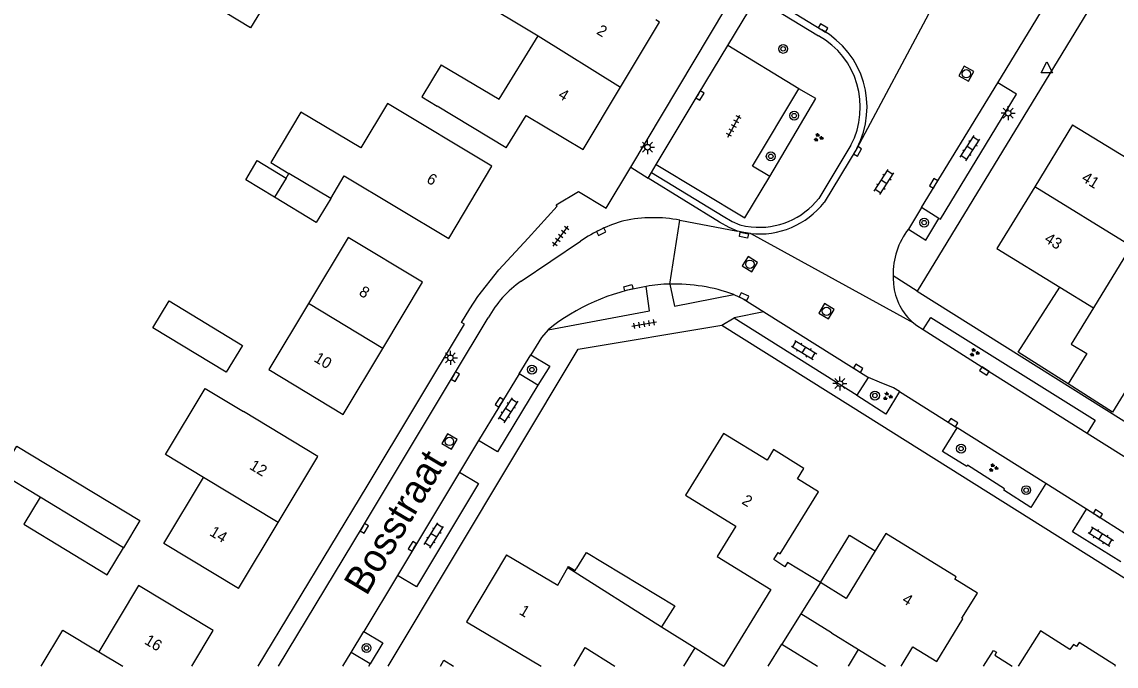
# Model space of a CAD drawing. Extents: x 136000 to 141014, y 402000 to 403500.
# Drawn here: x 137702.6 to 137800.6, y 402000 to 402057.7 of the extents above; entities that cross this region are included whole.
import ezdxf

# ---------------------------------------------------------------- set-up
doc = ezdxf.new("R2010")
doc.units = 0
for name, color, linetype in [('gg-afsc-muur', 7, 'Continuous'), ('gg-anno-huisnummerreeks BGT', 7, 'Continuous'), ('gg-anno-openbare ruimte label', 7, 'Continuous'), ('gg-bbg-bijgebouw', 7, 'Continuous'), ('gg-bbg-gedigitaliseerde bebouwing', 7, 'Continuous'), ('gg-bbg-gedigitaliseerde bijgebouw', 7, 'Continuous'), ('gg-bbg-hoofdgebouw', 7, 'Continuous'), ('gg-bbg-luifel en loopbrug', 7, 'Continuous'), ('gg-bbg-overig bouwwerk', 7, 'Continuous'), ('gg-bbg-tussenscheiding', 7, 'Continuous'), ('gg-knt-verharding', 7, 'Continuous'), ('gg-knt-verharding nz', 7, 'Continuous'), ('gt-grn-groengrens', 7, 'Continuous'), ('gt-grn-weggrens', 7, 'Continuous'), ('gt-symb-boom', 7, 'Continuous'), ('gt-symb-groenvak', 7, 'Continuous'), ('gt-symb-klinker verharding', 7, 'Continuous'), ('gt-symb-kolk', 7, 'Continuous'), ('gt-symb-kolk center center', 7, 'Continuous'), ('gt-symb-lichtmast', 7, 'Continuous'), ('gt-symb-rioolschacht', 7, 'Continuous'), ('gt-symb-tegel verharding', 7, 'Continuous'), ('gt-symb-waterafsluiter', 7, 'Continuous')]:
    doc.layers.add(name, color=color, linetype=linetype)

# ---------------------------------------------------------------- blocks, each defined once
blk = doc.blocks.new('gt0-KL1')
at = {"layer": 'gt-symb-klinker verharding'}
for p, q in [((-1.15, 0.3), (1.15, 0.3)), ((-1, -0.3), (-1, 0.3)), ((-0.5, 0.3), (-0.5, 0.45)), ((0, -0.3), (0, 0.3)), ((0.5, 0.3), (0.5, 0.45)), ((1, -0.3), (1, 0.3)), ((-1.15, -0.3), (1.15, -0.3)), ((-0.5, -0.45), (-0.5, -0.3)), ((0.5, -0.45), (0.5, -0.3))]:
    blk.add_line(p, q, dxfattribs=at)
blk = doc.blocks.new('gt0-KOLK')
at = {"layer": 'gt-symb-kolk'}
blk.add_lwpolyline([(0, 0), (0.375, 0), (0.375, 0.4), (-0.375, 0.4), (-0.375, 0), (0, 0)], dxfattribs=at)
blk = doc.blocks.new('gt0-BOOM')
at = {"layer": 'gt-symb-boom'}
for radius in [0.4, 0.2]:
    blk.add_circle((0, 0), radius, dxfattribs=at)
blk = doc.blocks.new('gt0-LMAST')
at = {"layer": 'gt-symb-lichtmast'}
for p, q in [((-0.182, 0.173), (-0.447, 0.438)), ((-0.005, 0.246), (-0.005, 0.621)), ((0.172, 0.173), (0.437, 0.438)), ((-0.255, -0.004), (-0.63, -0.004)), ((-0.182, -0.181), (-0.447, -0.446)), ((-0.005, -0.254), (-0.005, -0.629)), ((0.437, -0.446), (0.172, -0.181)), ((0.245, -0.004), (0.62, -0.004))]:
    blk.add_line(p, q, dxfattribs=at)
blk.add_circle((-0.005, -0.004), 0.25, dxfattribs=at)
blk = doc.blocks.new('gt0-WAFSL')
at = {"layer": 'gt-symb-waterafsluiter'}
for p, q in [((-0.5, -0.333), (0, 0.667)), ((0, 0.667), (0.5, -0.333)), ((0.5, -0.333), (-0.5, -0.333))]:
    blk.add_line(p, q, dxfattribs=at)
blk = doc.blocks.new('gt0-GRVAK')
at = {"layer": 'gt-symb-groenvak'}
for p, q in [((-0.11, 0.189), (-0.228, 0.24)), ((-0.182, 0.153), (0.088, 0.153)), ((-0.091, 0.211), (-0.156, 0.322)), ((-0.047, 0.214), (-0.047, 0.393)), ((-0.004, 0.211), (0.061, 0.322)), ((0.015, 0.189), (0.133, 0.24)), ((0.262, -0.052), (0.197, 0.059)), ((0.305, -0.049), (0.305, 0.13)), ((0.349, -0.052), (0.414, 0.059)), ((-0.245, -0.228), (-0.363, -0.177)), ((-0.318, -0.264), (-0.047, -0.264)), ((-0.226, -0.206), (-0.291, -0.095)), ((-0.183, -0.203), (-0.183, -0.024)), ((-0.139, -0.206), (-0.074, -0.095)), ((-0.12, -0.228), (-0.002, -0.177)), ((0.243, -0.074), (0.125, -0.023)), ((0.17, -0.11), (0.441, -0.11)), ((0.368, -0.074), (0.486, -0.023))]:
    blk.add_line(p, q, dxfattribs=at)
blk = doc.blocks.new('gt0-RS')
at = {"layer": 'gt-symb-rioolschacht'}
blk.add_lwpolyline([(-0.5, -0.5), (0.5, -0.5), (0.5, 0.5), (-0.5, 0.5)], close=True, dxfattribs=at)
blk.add_circle((0, 0), 0.375, dxfattribs=at)
blk = doc.blocks.new('gt0-TEG1')
at = {"layer": 'gt-symb-tegel verharding'}
for p, q in [((-1.125, 0), (1.125, 0)), ((-0.9, -0.25), (-0.9, 0.25)), ((-0.45, -0.25), (-0.45, 0.25)), ((0, -0.25), (0, 0.25)), ((0.45, -0.25), (0.45, 0.25)), ((0.9, -0.25), (0.9, 0.25))]:
    blk.add_line(p, q, dxfattribs=at)
blk = doc.blocks.new('gt0-KOLKCC')
at = {"layer": 'gt-symb-kolk center center'}
blk.add_lwpolyline([(-0.375, 0.2), (0.375, 0.2), (0.375, -0.2), (-0.375, -0.2)], close=True, dxfattribs=at)

msp = doc.modelspace()

# ---------------------------------------------------------------- linework, layer by layer
at = {"layer": 'gg-afsc-muur'}
msp.add_lwpolyline([(137803.975, 402028.727), (137800.306, 402022.74), (137796.326, 402025.281)], dxfattribs=at)
at = {"layer": 'gg-bbg-bijgebouw'}
msp.add_lwpolyline([(137751.5, 402008.821), (137751.566, 402008.933), (137752.147, 402008.57), (137752.271, 402008.773), (137752.293, 402008.767), (137753.159, 402010.186), (137761.073, 402005.388)], dxfattribs=at)
at = {"layer": 'gg-bbg-gedigitaliseerde bebouwing'}
for p, q in [((137743.046, 402059.944), (137748.852, 402056.451)), ((137735.339, 402050.392), (137732.952, 402046.418)), ((137745.98, 402046.42), (137739.778, 402050.169)), ((137796.73, 402048.48), (137802.838, 402044.736)), ((137801.977, 402037.625), (137798.59, 402032.1)), ((137729.11, 402018.77), (137722.422, 402022.799)), ((137772.368, 402004.672), (137770.672, 402001.965)), ((137775.137, 402002.967), (137772.368, 402004.672)), ((137742.43, 402003.98), (137749.099, 402000)), ((137759.898, 402003.524), (137762.912, 402001.624)), ((137752.06, 402000), (137753.061, 402001.678)), ((137753.061, 402001.678), (137755.722, 402000)), ((137761.887, 402000), (137762.912, 402001.624)), ((137769.441, 402000), (137770.672, 402001.965)), ((137740.39, 402000.52), (137741.261, 402000)), ((137765.481, 402000.001), (137765.483, 402000))]:
    msp.add_line(p, q, dxfattribs=at)
for points in [[(137730.556, 402068.2), (137727.698, 402063.489), (137727.113, 402063.844), (137723.066, 402057.174), (137720.796, 402058.552), (137721.87, 402060.323)], [(137740.146, 402053.848), (137745.355, 402050.782), (137748.852, 402056.451)], [(137740.146, 402053.848), (137738.415, 402050.996), (137739.778, 402050.169)], [(137732.952, 402046.418), (137727.581, 402049.627), (137724.877, 402045.102), (137726.5, 402044.132)], [(137730.257, 402041.887), (137731.469, 402043.916), (137740.84, 402038.31)], [(137738.49, 402034.38), (137731.816, 402038.401), (137728.254, 402032.482)], [(137728.254, 402032.482), (137724.696, 402026.571), (137731.37, 402022.55)], [(137718.86, 402016.881), (137715.433, 402018.944), (137718.995, 402024.862), (137722.422, 402022.799)], [(137721.99, 402006.94), (137715.307, 402010.977), (137718.86, 402016.881)], [(137762.038, 402015.301), (137766.548, 402012.529), (137764.874, 402009.805), (137769.679, 402006.87), (137765.481, 402000.001)], [(137719.73, 402003.18), (137713.032, 402007.208), (137709.471, 402001.288)], [(137704.318, 402000), (137706.256, 402003.222), (137709.471, 402001.288)]]:
    msp.add_lwpolyline(points, dxfattribs=at)
at = {"layer": 'gg-bbg-gedigitaliseerde bijgebouw'}
for p, q in [((137726.249, 402043.718), (137725.209, 402042.004)), ((137726.249, 402043.718), (137726.5, 402044.132)), ((137720.872, 402026.316), (137714.301, 402030.303)), ((137761.073, 402005.388), (137759.898, 402003.524))]:
    msp.add_line(p, q, dxfattribs=at)
for points in [[(137730.257, 402041.887), (137728.951, 402039.734), (137725.209, 402042.004)], [(137714.301, 402030.303), (137715.768, 402032.721), (137722.339, 402028.734), (137720.872, 402026.316)], [(137704.212, 402015.134), (137700.665, 402017.287), (137702.138, 402019.714), (137713.153, 402013.029), (137711.681, 402010.603)], [(137704.212, 402015.134), (137702.74, 402012.707), (137710.208, 402008.175), (137711.681, 402010.603)]]:
    msp.add_lwpolyline(points, dxfattribs=at)
at = {"layer": 'gg-bbg-hoofdgebouw'}
for p, q in [((137744.7, 402044.77), (137735.339, 402050.392)), ((137796.73, 402048.48), (137793.342, 402042.944)), ((137740.84, 402038.31), (137744.7, 402044.77)), ((137734.93, 402028.465), (137738.49, 402034.38)), ((137795.572, 402033.951), (137798.59, 402032.1)), ((137731.37, 402022.55), (137734.93, 402028.465)), ((137765.439, 402020.841), (137762.038, 402015.301)), ((137769.348, 402018.452), (137765.439, 402020.841)), ((137725.55, 402012.855), (137729.11, 402018.77)), ((137721.99, 402006.94), (137725.55, 402012.855)), ((137746.01, 402009.98), (137742.43, 402003.98)), ((137746.01, 402009.98), (137750.59, 402007.261)), ((137750.59, 402007.261), (137751.5, 402008.821)), ((137717.818, 402000), (137719.73, 402003.18)), ((137775.137, 402002.967), (137777.548, 402001.483)), ((137777.548, 402001.483), (137779.957, 402000)), ((137788.758, 402000), (137789.656, 402001.411)), ((137740.08, 402000), (137740.39, 402000.52))]:
    msp.add_line(p, q, dxfattribs=at)
for points in [[(137756.217, 402051.851), (137759.72, 402057.68), (137759.37, 402057.89)], [(137745.98, 402046.42), (137747.75, 402049.33), (137752.87, 402046.28), (137756.217, 402051.851)], [(137793.342, 402042.944), (137789.95, 402037.4), (137795.572, 402033.951)], [(137772.072, 402016.773), (137772.649, 402017.71), (137769.925, 402019.389), (137769.348, 402018.452)], [(137774.13, 402007.485), (137771.194, 402009.291), (137770.947, 402008.891), (137769.964, 402009.556), (137770.348, 402010.178), (137770.535, 402010.062), (137773.96, 402015.61), (137772.072, 402016.773)], [(137788.2, 402006.53), (137786.17, 402007.78), (137786.3, 402007.99), (137780, 402011.87), (137779.051, 402010.328)], [(137779.051, 402010.328), (137776.432, 402006.069), (137774.13, 402007.485)], [(137781.355, 402000), (137782.42, 402001.73), (137784.561, 402000.412), (137786.907, 402004.224), (137786.816, 402004.28), (137788.2, 402006.53)], [(137800.532, 402000), (137800.568, 402000.057), (137797.313, 402002.114), (137797.088, 402001.755), (137796.803, 402001.933), (137796.494, 402001.483), (137793.858, 402003.165), (137791.837, 402000)], [(137789.656, 402001.411), (137789.923, 402001.234), (137789.761, 402000.981), (137791.306, 402000)]]:
    msp.add_lwpolyline(points, dxfattribs=at)
at = {"layer": 'gg-bbg-luifel en loopbrug'}
for p, q in [((137762.912, 402001.624), (137765.481, 402000.001)), ((137770.672, 402001.965), (137773.867, 402000)), ((137776.635, 402000), (137777.548, 402001.483))]:
    msp.add_line(p, q, dxfattribs=at)
for points in [[(137796.326, 402025.281), (137791.859, 402028.133), (137795.572, 402033.951)], [(137798.59, 402032.1), (137796.598, 402028.851), (137797.991, 402027.997), (137796.326, 402025.281)], [(137774.13, 402007.485), (137776.75, 402011.744), (137779.051, 402010.328)]]:
    msp.add_lwpolyline(points, dxfattribs=at)
at = {"layer": 'gg-bbg-overig bouwwerk'}
msp.add_lwpolyline([(137725.209, 402042.004), (137722.631, 402043.568), (137723.67, 402045.282), (137726.249, 402043.718)], dxfattribs=at)
at = {"layer": 'gg-bbg-tussenscheiding'}
for p, q in [((137748.852, 402056.451), (137756.217, 402051.851)), ((137730.257, 402041.887), (137726.5, 402044.132)), ((137801.977, 402037.625), (137793.342, 402042.944)), ((137734.93, 402028.465), (137728.254, 402032.482)), ((137725.55, 402012.855), (137718.86, 402016.881)), ((137711.681, 402010.603), (137704.212, 402015.134)), ((137751.5, 402008.821), (137759.898, 402003.524)), ((137774.13, 402007.485), (137772.368, 402004.672)), ((137709.471, 402001.288), (137711.613, 402000))]:
    msp.add_line(p, q, dxfattribs=at)
at = {"layer": 'gg-knt-verharding'}
for p, q in [((137831.434, 402113.358), (137782.8, 402033.597)), ((137768.712, 402060.392), (137774.263, 402056.987)), ((137765.832, 402055.58), (137768.404, 402059.877)), ((137790.019, 402052.251), (137794.279, 402059.198)), ((137757.144, 402044.703), (137765.642, 402058.928)), ((137772.203, 402051.725), (137765.832, 402055.58)), ((137777.384, 402046.372), (137774.473, 402041.541)), ((137758.997, 402044.226), (137759.403, 402044.927)), ((137758.697, 402043.706), (137758.997, 402044.226)), ((137783.192, 402041.069), (137782.024, 402039.154)), ((137784.757, 402040.096), (137783.192, 402041.069)), ((137761.543, 402039.944), (137766.7, 402038.968)), ((137747.322, 402034.486), (137752.648, 402038.056)), ((137782.8, 402033.597), (137831.705, 402002.878)), ((137769.07, 402031.732), (137766.414, 402031.208)), ((137766.414, 402031.208), (137777.423, 402024.271)), ((137765.31, 402030.54), (137776.829, 402023.327)), ((137747.152, 402026.186), (137748.184, 402027.886)), ((137748.819, 402025.164), (137747.152, 402026.186)), ((137777.423, 402024.271), (137778.444, 402025.862)), ((137777.4, 402024.236), (137777.423, 402024.271)), ((137781.211, 402024.588), (137786.396, 402021.336)), ((137776.829, 402023.327), (137813.92, 402000)), ((137794.316, 402016.358), (137786.396, 402021.336)), ((137743.49, 402020.208), (137741.785, 402017.372)), ((137798.025, 402020.879), (137804.589, 402016.74)), ((137797.978, 402014.056), (137794.316, 402016.358)), ((137736.24, 402008.13), (137733.214, 402003.104)), ((137732.071, 402001.21), (137733.214, 402003.104)), ((137733.781, 402000.208), (137732.071, 402001.21)), ((137733.655, 402000), (137733.781, 402000.208))]:
    msp.add_line(p, q, dxfattribs=at)
for points in [[(137759.403, 402044.927), (137763.169, 402051.215), (137765.832, 402055.58)], [(137769.603, 402043.847), (137768.036, 402044.785), (137772.203, 402051.725)], [(137784.757, 402040.096), (137784.887, 402040.039), (137791.713, 402051.235), (137790.019, 402052.251)], [(137723.763, 402000), (137733.517, 402016.106), (137742.228, 402030.631), (137741.982, 402030.769), (137742.718, 402031.989), (137743.44, 402033.114), (137745.32, 402035.502), (137747.943, 402038.334), (137750.531, 402041.194), (137750.456, 402041.329), (137752.444, 402042.524), (137754.946, 402041.023), (137757.144, 402044.703)], [(137759.403, 402044.927), (137767.349, 402040.152), (137769.603, 402043.847)], [(137766.7, 402038.968), (137765.954, 402039.288), (137765.097, 402039.776), (137758.697, 402043.706)], [(137782.024, 402039.154), (137783.566, 402038.162), (137784.757, 402040.096)], [(137767.868, 402038.748), (137767.281, 402038.834), (137766.7, 402038.968)], [(137749.729, 402030.133), (137758.821, 402031.81), (137758.522, 402034.001)], [(137760.626, 402034.212), (137761.044, 402032.235), (137766.365, 402033.291)], [(137766.365, 402033.291), (137767.208, 402032.914), (137769.07, 402031.732)], [(137725.586, 402000), (137733.091, 402012.45), (137741.241, 402026.036), (137744.369, 402031.194)], [(137782.514, 402030.711), (137782.775, 402030.511), (137783.325, 402030.154)], [(137783.325, 402030.154), (137784.04, 402031.231), (137798.75, 402022.03), (137798.025, 402020.879)], [(137735.411, 402000), (137752.42, 402028.39), (137765.31, 402030.54)], [(137749.729, 402030.133), (137749.148, 402029.423), (137748.184, 402027.886)], [(137783.325, 402030.154), (137788.931, 402026.604), (137798.025, 402020.879)], [(137748.184, 402027.886), (137749.871, 402026.879), (137748.819, 402025.164)], [(137781.211, 402024.588), (137780.683, 402024.919), (137779.413, 402025.424), (137778.444, 402025.862)], [(137748.819, 402025.164), (137745.199, 402019.201), (137743.49, 402020.208)], [(137781.211, 402024.588), (137779.979, 402022.58), (137777.4, 402024.236)], [(137794.316, 402016.358), (137792.98, 402014.212), (137790.554, 402015.756), (137790.635, 402015.883), (137787.318, 402017.992), (137787.238, 402017.866), (137785.062, 402019.225), (137786.396, 402021.336)], [(137741.785, 402017.372), (137743.495, 402016.37), (137737.926, 402007.104), (137736.24, 402008.13)], [(137801.037, 402009.335), (137796.716, 402012.04), (137797.978, 402014.056)], [(137733.214, 402003.104), (137734.914, 402002.098), (137733.781, 402000.208)]]:
    msp.add_lwpolyline(points, dxfattribs=at)
for centre, radius, start, end in [((137770.386, 402050.081), 7.92, 332.0768, 60.69176), ((137768.651, 402046.102), 7.396, 263.92211, 321.92114), ((137759.83, 402027.897), 12.442, 105.37753, 125.25899), ((137759.165, 402027.303), 12.863, 79.34816, 101.81784), ((137787.304, 402035.081), 6.668, 142.35509, 181.0864), ((137787.577, 402035.107), 6.942, 181.2563, 187.3259), ((137752.923, 402026.492), 9.761, 125.01384, 151.20048), ((137761.384, 402015.567), 18.655, 98.82478, 128.66416), ((137760.574, 402024.136), 10.076, 89.70378, 101.74976), ((137761.081, 402018.705), 15.514, 70.08569, 91.68003), ((137785.685, 402034.585), 5.007, 184.15816, 230.69509)]:
    msp.add_arc(centre, radius, start, end, dxfattribs=at)
at = {"layer": 'gg-knt-verharding nz'}
for p, q in [((137783.192, 402041.069), (137790.019, 402052.251)), ((137769.07, 402031.732), (137778.444, 402025.862)), ((137747.152, 402026.186), (137743.49, 402020.208)), ((137741.785, 402017.372), (137736.24, 402008.13)), ((137802.314, 402011.326), (137797.978, 402014.056)), ((137731.33, 402000), (137732.071, 402001.21))]:
    msp.add_line(p, q, dxfattribs=at)
at = {"layer": 'gt-grn-groengrens'}
for p, q in [((137768.404, 402059.877), (137773.969, 402056.464)), ((137776.861, 402046.667), (137773.978, 402041.883))]:
    msp.add_line(p, q, dxfattribs=at)
for points in [[(137769.603, 402043.847), (137773.727, 402050.834), (137772.203, 402051.725)], [(137758.997, 402044.226), (137765.403, 402040.292), (137766.222, 402039.826), (137766.898, 402039.536), (137767.412, 402039.42), (137767.935, 402039.345)]]:
    msp.add_lwpolyline(points, dxfattribs=at)
for centre, radius, start, end in [((137770.389, 402050.082), 7.318, 332.18487, 60.70753), ((137768.654, 402046.096), 6.789, 263.91918, 321.64466)]:
    msp.add_arc(centre, radius, start, end, dxfattribs=at)
at = {"layer": 'gt-grn-weggrens'}
for p, q in [((137784.059, 402058.847), (137777.384, 402046.372)), ((137757.144, 402044.703), (137758.697, 402043.706)), ((137760.626, 402034.212), (137761.543, 402039.944)), ((137782.514, 402030.711), (137767.868, 402038.748)), ((137782.8, 402033.597), (137780.637, 402034.955)), ((137765.31, 402030.54), (137766.414, 402031.208))]:
    msp.add_line(p, q, dxfattribs=at)

# ---------------------------------------------------------------- block references
at = {"layer": 'gt-symb-boom'}
for p in [(137770.794, 402055.29), (137771.782, 402049.309), (137769.684, 402045.66), (137783.43, 402039.728), (137748.281, 402026.562), (137779.015, 402024.235), (137786.736, 402019.484), (137792.567, 402015.763), (137733.459, 402001.624)]:
    msp.add_blockref('gt0-BOOM', p, dxfattribs=at)
at = {"layer": 'gt-symb-groenvak'}
for p in [(137773.938, 402047.343), (137787.921, 402028.095), (137780.137, 402024.165), (137789.617, 402017.768)]:
    msp.add_blockref('gt0-GRVAK', p, dxfattribs=at)
at = {"layer": 'gt-symb-klinker verharding'}
for p, rotation in [((137787.544, 402046.388), 57.199399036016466), ((137779.828, 402043.363), 57.58155005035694), ((137772.665, 402028.326), -31.33720572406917), ((137746.169, 402022.916), 57.24756055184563), ((137739.502, 402011.699), 57.73964679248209), ((137799.25, 402011.603), -32.08436154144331)]:
    msp.add_blockref('gt0-KL1', p, dxfattribs=dict(at, rotation=rotation))
at = {"layer": 'gt-symb-kolk'}
for p, rotation in [((137774.263, 402056.987), -31.543673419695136), ((137763.169, 402051.215), -120.9244590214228), ((137777.292, 402046.213), -119.23281745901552), ((137784.454, 402043.143), 58.66279427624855), ((137754.396, 402039.089), -154.10085100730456), ((137767.208, 402032.914), -24.078837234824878), ((137777.399, 402026.508), -32.08436154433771), ((137788.931, 402026.604), 147.6618735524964), ((137741.241, 402026.036), -120.9244590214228), ((137745.527, 402023.522), 57.50242843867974), ((137785.91, 402021.641), -32.14995256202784), ((137798.888, 402013.483), -32.185870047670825), ((137733.091, 402012.45), -121.08172983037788), ((137737.736, 402010.627), 58.1221835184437)]:
    msp.add_blockref('gt0-KOLK', p, dxfattribs=dict(at, rotation=rotation))
at = {"layer": 'gt-symb-kolk center center'}
for p, rotation in [((137767.277, 402038.591), -11.478482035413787), ((137756.931, 402033.888), -165.62999848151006)]:
    msp.add_blockref('gt0-KOLKCC', p, dxfattribs=dict(at, rotation=rotation))
at = {"layer": 'gt-symb-lichtmast'}
for p in [(137790.967, 402049.528), (137758.646, 402046.483), (137740.978, 402027.613), (137775.881, 402025.311)]:
    msp.add_blockref('gt0-LMAST', p, dxfattribs=at)
at = {"layer": 'gt-symb-rioolschacht'}
for p, rotation in [((137787.209, 402053.065), -29.07686353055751), ((137767.814, 402036), 147.99461679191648), ((137774.675, 402031.782), 148.99693247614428), ((137740.888, 402020.126), -30.668926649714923)]:
    msp.add_blockref('gt0-RS', p, dxfattribs=dict(at, rotation=rotation))
at = {"layer": 'gt-symb-tegel verharding'}
for p, rotation in [((137766.379, 402048.378), 61.17916405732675), ((137750.864, 402038.511), 53.5768216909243), ((137758.343, 402030.634), 10.074332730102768)]:
    msp.add_blockref('gt0-TEG1', p, dxfattribs=dict(at, rotation=rotation))
at = {"layer": 'gt-symb-waterafsluiter'}
msp.add_blockref('gt0-WAFSL', (137794.413, 402053.474), dxfattribs=at)

# ---------------------------------------------------------------- texts
at = {"layer": 'gg-anno-huisnummerreeks BGT'}
for s, rotation, p in [('2', 329, (137753.996, 402056.675)), ('4', 329, (137750.554, 402050.947)), ('6', 329.1, (137738.757, 402043.38)), ('41', 328.5, (137797.459, 402043.497)), ('43', 328.5, (137794.125, 402038.048)), ('8', 328.9, (137732.704, 402033.278)), ('10', 328.9, (137728.678, 402027.34)), ('12', 328.9, (137722.893, 402017.705)), ('2', 328.5, (137767.014, 402014.594)), ('14', 328.9, (137719.317, 402011.762)), ('4', 328.4, (137781.371, 402005.741)), ('1', 329.2, (137747.065, 402004.7)), ('16', 329, (137713.476, 402002.049))]:
    msp.add_text(s, height=1, rotation=rotation, dxfattribs=at).set_placement(p)
at = {"layer": 'gg-anno-openbare ruimte label'}
msp.add_text('Bosstraat', height=2.5, rotation=59.1, dxfattribs=at).set_placement((137733.449, 402006.21))

doc.saveas('drawing.dxf')
